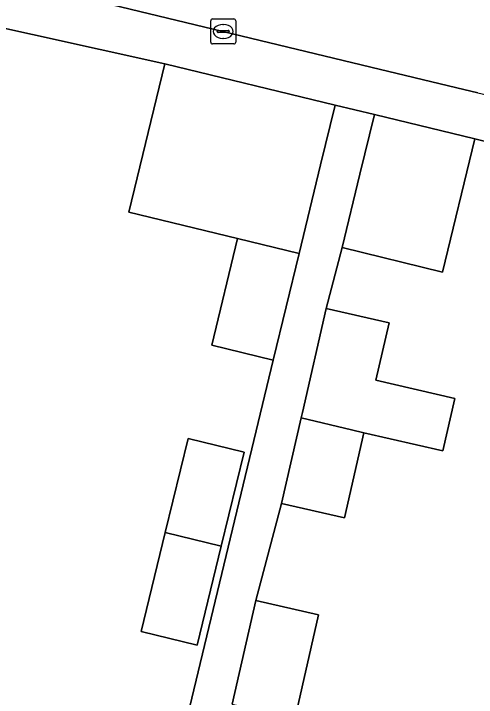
# Model space of a CAD drawing. Extents: x 162803 to 163818, y 381639 to 382475.
# Drawn here: x 163706.9 to 163725.39, y 382094.94 to 382122.26 of the extents above; entities that cross this region are included whole.
import ezdxf

# ---------------------------------------------------------------- set-up
doc = ezdxf.new("R2010")
doc.units = 0
for name, color, linetype in [('IMGEO_Erf', 7, 'Continuous'), ('IMGEO_Kolk', 7, 'Continuous'), ('IMGEO_Muur', 7, 'Continuous'), ('IMGEO_Pand', 7, 'Continuous'), ('IMGEO_Rijbaan_lokaal_open', 7, 'Continuous'), ('IMGEO_Voetpad_open', 7, 'Continuous')]:
    doc.layers.add(name, color=color, linetype=linetype)

msp = doc.modelspace()

# ---------------------------------------------------------------- linework, layer by layer
at = {"layer": 'IMGEO_Erf'}
for points in [[(163706.171, 382078.411), (163707.154, 382078.174), (163708.147, 382082.151), (163710.691, 382081.516), (163711.163, 382083.409), (163711.6, 382085.159), (163709.056, 382085.794), (163710.066, 382089.842), (163711.129, 382094.098), (163713.673, 382093.463), (163717.277, 382108.409), (163714.817, 382109.006), (163715.851, 382113.276), (163711.507, 382114.328), (163712.943, 382120.257), (163705.059, 382122.002)], [(163730.187, 382091.16), (163731.595, 382097.002), (163732.999, 382102.825), (163726.921, 382104.283), (163728.258, 382109.856), (163730.988, 382109.201), (163731.053, 382109.471), (163731.718, 382112.247), (163735.075, 382111.441), (163735.848, 382114.65), (163725.335, 382117.253), (163724.042, 382111.933), (163720.028, 382112.909), (163719.393, 382110.481), (163721.902, 382109.908), (163721.376, 382107.607), (163724.533, 382106.885), (163724.054, 382104.79), (163720.898, 382105.515), (163720.121, 382102.117), (163717.611, 382102.691), (163716.58, 382098.808), (163719.089, 382098.235), (163718.136, 382094.064)]]:
    msp.add_lwpolyline(points, dxfattribs=at)
msp.add_lwpolyline([(163712.955, 382101.522), (163713.874, 382105.285), (163716.117, 382104.738), (163715.199, 382100.982), (163714.232, 382097.025), (163711.99, 382097.572)], close=True, dxfattribs=at)
at = {"layer": 'IMGEO_Kolk'}
for p, q in [((163714.85, 382122.046), (163715.702, 382122.046)), ((163714.775, 382121.12), (163714.775, 382121.972)), ((163715.263, 382121.826), (163715.288, 382121.826)), ((163715.776, 382121.972), (163715.776, 382121.12)), ((163715.034, 382121.54), (163715.034, 382121.552)), ((163715.472, 382121.503), (163715.074, 382121.503)), ((163715.077, 382121.589), (163715.475, 382121.589)), ((163715.518, 382121.552), (163715.518, 382121.54)), ((163715.286, 382121.266), (163715.261, 382121.266)), ((163715.702, 382121.046), (163714.85, 382121.046))]:
    msp.add_line(p, q, dxfattribs=at)
for points in [[(163714.85, 382122.046), (163715.702, 382122.046)], [(163714.775, 382121.12), (163714.775, 382121.972)], [(163715.776, 382121.972), (163715.776, 382121.12)], [(163715.702, 382121.046), (163714.85, 382121.046)]]:
    msp.add_lwpolyline(points, dxfattribs=at)
for centre, radius, start, end in [((163714.852, 382121.97), 0.0765, 91.552, 178.448), ((163714.852, 382121.97), 0.0765, 91.552, 178.448), ((163715.7, 382121.97), 0.0765, 1.552, 88.448), ((163715.7, 382121.97), 0.0765, 1.552, 88.448), ((163715.074, 382121.549), 0.0403, 85.8775, 175.7526), ((163715.071, 382121.539), 0.0366, 178.938, 274.7102), ((163715.475, 382121.546), 0.043, 264.8664, 352.4533), ((163715.479, 382121.551), 0.0386, 1.7309, 96.639), ((163714.852, 382121.122), 0.0765, 181.552, 268.448), ((163714.852, 382121.122), 0.0765, 181.552, 268.448), ((163715.7, 382121.122), 0.0765, 271.552, 358.448), ((163715.7, 382121.122), 0.0765, 271.552, 358.448)]:
    msp.add_arc(centre, radius, start, end, dxfattribs=at)
for centre, major_axis, ratio, start_param, end_param in [((163715.262, 382121.546), (-0.387, 0.002), 0.722429, 4.712389, 7.853982), ((163715.287, 382121.546), (-0.39, 0.002), 0.717154, 1.570796, 4.712389)]:
    msp.add_ellipse(centre, major_axis=major_axis, ratio=ratio, start_param=start_param, end_param=end_param, dxfattribs=at)
at = {"layer": 'IMGEO_Muur'}
for points in [[(163705.059, 382122.002), (163712.943, 382120.257)], [(163725.335, 382117.253), (163735.848, 382114.65)]]:
    msp.add_lwpolyline(points, dxfattribs=at)
at = {"layer": 'IMGEO_Pand'}
for points in [[(163719.744, 382118.607), (163712.943, 382120.257), (163711.507, 382114.328), (163715.851, 382113.276), (163718.31, 382112.68), (163719.165, 382116.214)], [(163721.32, 382118.228), (163720.739, 382115.838), (163720.028, 382112.909), (163724.042, 382111.933), (163725.335, 382117.253)], [(163718.31, 382112.68), (163715.851, 382113.276), (163714.817, 382109.006), (163717.277, 382108.409)], [(163721.902, 382109.908), (163719.393, 382110.481), (163718.441, 382106.317), (163718.393, 382106.107), (163720.404, 382105.629), (163720.898, 382105.515), (163724.054, 382104.79), (163724.533, 382106.885), (163721.376, 382107.607)], [(163720.898, 382105.515), (163720.404, 382105.629), (163718.393, 382106.107), (163717.611, 382102.691), (163720.121, 382102.117)], [(163716.117, 382104.738), (163713.874, 382105.285), (163712.955, 382101.522), (163715.199, 382100.982)], [(163715.199, 382100.982), (163712.955, 382101.522), (163711.99, 382097.572), (163714.232, 382097.025)], [(163715.633, 382094.667), (163718.136, 382094.064), (163719.089, 382098.235), (163716.58, 382098.808)]]:
    msp.add_lwpolyline(points, close=True, dxfattribs=at)
at = {"layer": 'IMGEO_Rijbaan_lokaal_open'}
msp.add_lwpolyline([(163739.769, 382120.948), (163717.773, 382126.287), (163706.023, 382129.049), (163695.941, 382131.521), (163694.679, 382126.515), (163695.43, 382126.335), (163698.222, 382125.661), (163721.171, 382120.125), (163724.612, 382119.295), (163725.449, 382119.093), (163736.447, 382116.518), (163750.896, 382112.898), (163758.291, 382111.122), (163761.571, 382110.334)], dxfattribs=at)
at = {"layer": 'IMGEO_Voetpad_open'}
for points in [[(163725.449, 382119.093), (163724.612, 382119.295), (163721.171, 382120.125), (163698.222, 382125.661), (163695.43, 382126.335), (163694.679, 382126.515), (163694.233, 382126.622), (163692.472, 382125.062), (163697.769, 382123.794), (163705.059, 382122.002), (163712.943, 382120.257), (163719.744, 382118.607), (163721.32, 382118.228), (163725.335, 382117.253), (163735.848, 382114.65), (163743.263, 382112.863), (163748.892, 382111.471), (163753.862, 382110.348), (163765.015, 382107.627)], [(163715.633, 382094.667), (163716.58, 382098.808), (163717.611, 382102.691), (163718.393, 382106.107), (163718.441, 382106.317), (163719.393, 382110.481), (163720.028, 382112.909), (163720.739, 382115.838), (163721.32, 382118.228), (163719.744, 382118.607), (163719.165, 382116.214), (163718.31, 382112.68), (163717.277, 382108.409), (163713.673, 382093.463)]]:
    msp.add_lwpolyline(points, dxfattribs=at)

doc.saveas('drawing.dxf')
